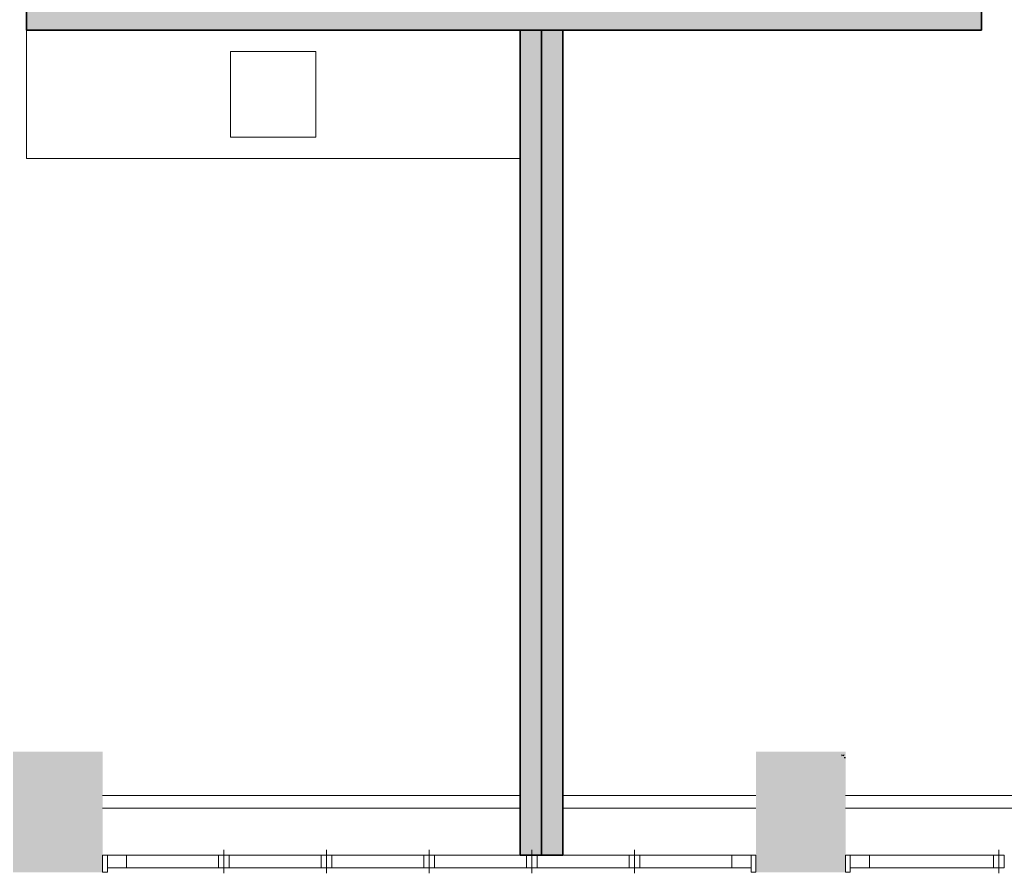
# Model space of a CAD drawing. Header units: millimetres. Extents: x -13022 to 1371524, y -38729 to 632593.
# Tile 273 of 381: x 639186 to 643799, y 574473 to 578471. Entities that reach past the tile are written whole.
import ezdxf

# ---------------------------------------------------------------- set-up
doc = ezdxf.new("R2010")
doc.units = ezdxf.units.MM
doc.header["$LTSCALE"] = 35
for name, color, linetype, lineweight in [('A LIJN 1', 1, 'Continuous', 20), ('A LIJN 2', 2, 'Continuous', 35), ('A LIJN 5', 5, 'Continuous', 13), ('A LIJN 9', 252, 'Continuous', 18)]:
    doc.layers.add(name, color=color, linetype=linetype, lineweight=lineweight)

msp = doc.modelspace()

# ---------------------------------------------------------------- hatches: boundary and pattern name
at = {"layer": 'A LIJN 9', "ltscale": 0.1}
h = msp.add_hatch(color=256, dxfattribs=at)
h.dxf.hatch_style = 1
h.paths.add_polyline_path([(640317.956, 581837.86), (639317.95, 581837.858), (639217.95, 581837.86), (639217.95, 581697.858), (638165.941, 581697.856), (638165.941, 581597.855), (639217.95, 581597.857), (639217.949, 578421.738), (643691.869, 578421.715), (643691.933, 581607.86), (643791.941, 581607.86), (643791.941, 581837.86), (643691.869, 581837.86), (643591.938, 581837.862), (642591.869, 581837.86), (642591.869, 581737.86), (642591.869, 581204.724), (643591.925, 581204.702), (643591.871, 578521.715), (642598.37, 578521.72), (642598.37, 579721.687), (642498.369, 579721.687), (642498.369, 578521.721), (641504.866, 578521.726), (641504.868, 581737.86), (641571.868, 581737.86), (641571.868, 581837.86), (641337.952, 581837.86), (641337.952, 581737.86), (641404.867, 581737.86), (641404.865, 578521.727), (640411.429, 578521.732), (640411.429, 579721.734), (640311.429, 579721.734), (640311.429, 578521.732), (639317.949, 578521.738), (639317.95, 581204.739), (640317.95, 581204.735), (640317.95, 581737.86)])
h.paths.add_polyline_path([(640217.95, 581737.86), (640217.95, 581304.735), (639317.95, 581304.74), (639317.95, 581737.858)], flags=16)
h.paths.add_polyline_path([(642691.87, 581737.86), (643591.936, 581737.86), (643591.927, 581304.703), (642691.87, 581304.723)], flags=16)
h = msp.add_hatch(color=256, dxfattribs=at)
h.dxf.hatch_style = 1
h.paths.add_polyline_path([(641630.964, 578421.725), (641530.964, 578421.726), (641530.964, 574557.862), (641630.964, 574557.862)])
h.paths.add_polyline_path([(641730.965, 578421.725), (641630.964, 578421.725), (641630.964, 574557.862), (641730.965, 574557.862)])

# ---------------------------------------------------------------- linework, layer by layer
at = {"layer": 'A LIJN 1', "linetype": 'Continuous'}
for p, q in [((639217.949, 578421.738), (639217.945, 577821.736)), ((640174.452, 578321.737), (640574.451, 578321.737)), ((640174.452, 577921.737), (640174.452, 578321.737)), ((640574.451, 578321.737), (640574.451, 577921.737)), ((640574.451, 577921.737), (640174.452, 577921.737)), ((639217.945, 577821.736), (641530.964, 577821.736))]:
    msp.add_line(p, q, dxfattribs=at)
at = {"layer": 'A LIJN 2'}
for p, q in [((639217.949, 578421.738), (639217.95, 581597.857)), ((643691.869, 578421.715), (643691.933, 581607.86)), ((639217.949, 578421.738), (643691.869, 578421.715)), ((641530.964, 578421.725), (641530.964, 574557.862)), ((641630.964, 578421.725), (641630.964, 574557.862)), ((641730.965, 578421.726), (641730.965, 574557.862)), ((643040.145, 575026.571, -15000.001), (643036.252, 575024.69, -15000.001)), ((643048.367, 575024.707, -15000.001), (643044.468, 575026.577, -15000.001)), ((643051.079, 575012.901, -15000.001), (643052.034, 575017.118, -15000.001)), ((641530.964, 574557.862), (641630.964, 574557.862)), ((641630.964, 574557.862), (641730.965, 574557.862))]:
    msp.add_line(p, q, dxfattribs=at)
for points in [[(639574.942, 574477.861, -15000.001), (639154.944, 574477.861, -15000.001), (639574.942, 575042.73, -15000.001), (639154.944, 575042.738, -15000.001)], [(643054.938, 574477.861, -15000.001), (642634.94, 574477.861, -15000.001), (643054.938, 575042.73, -15000.001), (642634.94, 575042.738, -15000.001)]]:
    msp.add_trace(points, dxfattribs=at)
at = {"layer": 'A LIJN 5', "linetype": 'Continuous'}
for p, q in [((641530.964, 574837.862), (639574.942, 574837.862)), ((642634.94, 574837.862), (641730.967, 574837.862)), ((647015.435, 574837.862), (643054.938, 574837.862)), ((639574.942, 574777.862), (641530.964, 574777.862)), ((641730.967, 574777.862), (642634.939, 574777.862)), ((643054.939, 574777.862), (647015.435, 574777.862)), ((639687.439, 574557.862), (640118.257, 574557.862)), ((640143.268, 574582.862), (640143.268, 574472.862)), ((640168.256, 574557.862), (640599.093, 574557.862)), ((640624.093, 574582.862), (640624.093, 574472.862)), ((640649.093, 574557.862), (641079.93, 574557.862)), ((641104.93, 574582.862), (641104.93, 574472.862)), ((641129.931, 574557.862), (641560.769, 574557.862)), ((641585.769, 574582.862), (641585.769, 574472.862)), ((641610.772, 574557.862), (642041.604, 574557.862)), ((642066.604, 574582.862), (642066.604, 574472.862)), ((642091.603, 574557.862), (642522.439, 574557.862)), ((643167.934, 574557.862), (643748.774, 574557.862)), ((643773.754, 574582.862), (643773.754, 574472.862)), ((640118.257, 574497.858), (639687.439, 574497.858)), ((640599.093, 574497.858), (640168.256, 574497.858)), ((641079.93, 574497.858), (640649.093, 574497.858)), ((641560.769, 574497.858), (641129.931, 574497.858)), ((642041.604, 574497.858), (641610.772, 574497.858)), ((642522.439, 574497.858), (642091.603, 574497.858)), ((643748.774, 574497.858), (643167.934, 574497.858))]:
    msp.add_line(p, q, dxfattribs=at)
for points in [[(639574.942, 574477.861), (639597.443, 574477.861), (639597.443, 574557.862), (639574.942, 574557.862)], [(639597.443, 574557.862), (639687.42, 574557.862), (639687.42, 574497.858), (639597.443, 574497.858)], [(640118.257, 574557.862), (640168.256, 574557.862), (640168.256, 574497.858), (640118.257, 574497.858)], [(640599.082, 574557.862), (640649.081, 574557.862), (640649.081, 574497.858), (640599.082, 574497.858)], [(641079.923, 574557.862), (641129.924, 574557.862), (641129.924, 574497.858), (641079.923, 574497.858)], [(641560.765, 574557.862), (641610.768, 574557.862), (641610.768, 574497.858), (641560.765, 574497.858)], [(642041.604, 574557.862), (642091.603, 574557.862), (642091.603, 574497.858), (642041.604, 574497.858)], [(642522.439, 574557.862), (642612.439, 574557.862), (642612.439, 574497.858), (642522.439, 574497.858)], [(642612.439, 574477.861), (642634.94, 574477.861), (642634.94, 574557.862), (642612.439, 574557.862)], [(643054.938, 574477.861), (643077.439, 574477.861), (643077.439, 574557.862), (643054.938, 574557.862)], [(643077.439, 574557.862), (643167.915, 574557.862), (643167.915, 574497.858), (643077.439, 574497.858)], [(643748.754, 574557.862), (643798.735, 574557.862), (643798.735, 574497.858), (643748.754, 574497.858)]]:
    msp.add_3dface(points, dxfattribs=at)

doc.saveas('drawing.dxf')
